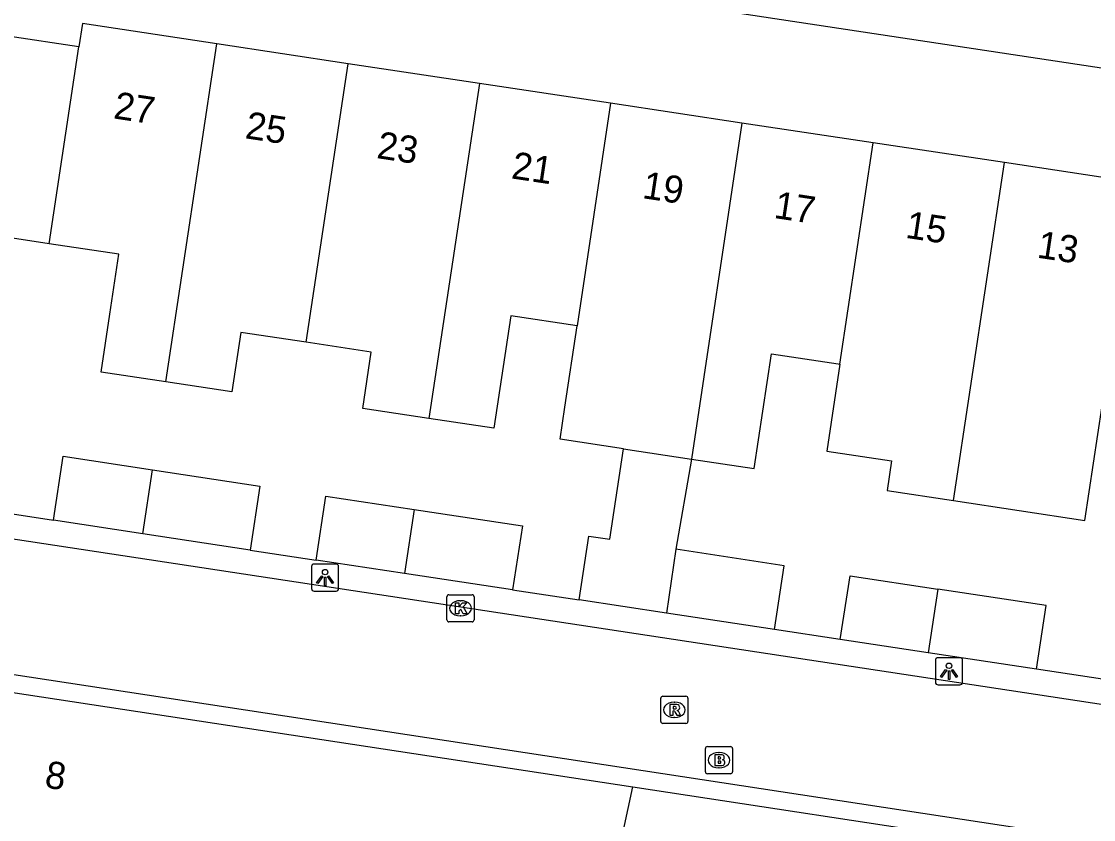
# Model space of a CAD drawing. Extents: x 163010 to 163853, y 382793 to 383982.
# Drawn here: x 163609.46 to 163648.93, y 383156.8 to 383186.18 of the extents above; entities that cross this region are included whole.
import ezdxf

# ---------------------------------------------------------------- set-up
doc = ezdxf.new("R2010")
doc.units = 0
for name, color, linetype in [('IMGEO_Brandkraan', 7, 'Continuous'), ('IMGEO_Kolk', 7, 'Continuous'), ('IMGEO_Lichtpunt', 7, 'Continuous'), ('IMGEO_Pand', 7, 'Continuous'), ('IMGEO_Pand_nummerreeks', 7, 'Continuous'), ('IMGEO_Rijbaan_lokaal_open', 7, 'Continuous'), ('IMGEO_Rioolput', 7, 'Continuous'), ('IMGEO_Voetpad_open', 7, 'Continuous')]:
    doc.layers.add(name, color=color, linetype=linetype)

msp = doc.modelspace()

# ---------------------------------------------------------------- linework, layer by layer
at = {"layer": 'IMGEO_Brandkraan'}
for p, q in [((163634.641, 383158.565), (163634.641, 383159.417)), ((163634.716, 383159.491), (163635.568, 383159.491)), ((163635.642, 383159.417), (163635.642, 383158.565)), ((163635.129, 383159.271), (163635.154, 383159.271)), ((163635.152, 383158.711), (163635.127, 383158.711)), ((163635.568, 383158.491), (163634.716, 383158.491))]:
    msp.add_line(p, q, dxfattribs=at)
for points in [[(163634.641, 383158.565), (163634.641, 383159.417)], [(163634.716, 383159.491), (163635.568, 383159.491)], [(163635.642, 383159.417), (163635.642, 383158.565)], [(163634.989, 383159.191), (163634.989, 383158.791), (163635.202, 383158.791)], [(163635.22, 383159.191), (163634.989, 383159.191)], [(163635.168, 383159.11), (163635.114, 383159.11), (163635.114, 383159.034)], [(163635.114, 383159.034), (163635.167, 383159.034)], [(163635.176, 383158.958), (163635.114, 383158.958), (163635.114, 383158.877)], [(163635.114, 383158.877), (163635.176, 383158.877)], [(163635.568, 383158.491), (163634.716, 383158.491)]]:
    msp.add_lwpolyline(points, dxfattribs=at)
for centre, radius, start, end in [((163634.718, 383159.415), 0.0765, 91.552, 178.448), ((163634.718, 383159.415), 0.0765, 91.552, 178.448), ((163635.566, 383159.415), 0.0765, 1.552, 88.448), ((163635.566, 383159.415), 0.0765, 1.552, 88.448), ((163635.169, 383159.072), 0.0379, 267.8285, 90.9355), ((163635.224, 383159.046), 0.145, 59.4692, 91.5367), ((163635.249, 383159.093), 0.0922, 285.5137, 58.1501), ((163635.254, 383158.901), 0.105, 301.3115, 78.989), ((163635.177, 383158.917), 0.0404, 269.8759, 90.5077), ((163635.208, 383159.042), 0.251, 268.6676, 293.5347), ((163634.718, 383158.567), 0.0765, 181.552, 268.448), ((163634.718, 383158.567), 0.0765, 181.552, 268.448), ((163635.566, 383158.567), 0.0765, 271.552, 358.448), ((163635.566, 383158.567), 0.0765, 271.552, 358.448)]:
    msp.add_arc(centre, radius, start, end, dxfattribs=at)
for centre, major_axis, ratio, start_param, end_param in [((163635.128, 383158.991), (-0.387, 0.002), 0.722429, 4.712389, 7.853982), ((163635.153, 383158.991), (-0.39, 0.002), 0.717154, 1.570796, 4.712389)]:
    msp.add_ellipse(centre, major_axis=major_axis, ratio=ratio, start_param=start_param, end_param=end_param, dxfattribs=at)
at = {"layer": 'IMGEO_Kolk'}
for p, q in [((163625.128, 383164.156), (163625.128, 383165.008)), ((163625.203, 383165.082), (163626.055, 383165.082)), ((163626.129, 383165.008), (163626.129, 383164.156)), ((163625.616, 383164.862), (163625.641, 383164.862)), ((163625.639, 383164.302), (163625.614, 383164.302)), ((163626.055, 383164.082), (163625.203, 383164.082))]:
    msp.add_line(p, q, dxfattribs=at)
for points in [[(163625.128, 383164.156), (163625.128, 383165.008)], [(163625.203, 383165.082), (163626.055, 383165.082)], [(163626.129, 383165.008), (163626.129, 383164.156)], [(163625.449, 383164.782), (163625.572, 383164.782), (163625.572, 383164.631), (163625.702, 383164.782), (163625.866, 383164.782), (163625.72, 383164.631), (163625.873, 383164.382), (163625.721, 383164.382), (163625.636, 383164.546), (163625.572, 383164.479), (163625.572, 383164.382), (163625.449, 383164.382), (163625.449, 383164.782)], [(163626.055, 383164.082), (163625.203, 383164.082)]]:
    msp.add_lwpolyline(points, dxfattribs=at)
for centre, start, end in [((163625.205, 383165.006), 91.552, 178.448), ((163625.205, 383165.006), 91.552, 178.448), ((163626.053, 383165.006), 1.552, 88.448), ((163626.053, 383165.006), 1.552, 88.448), ((163625.205, 383164.158), 181.552, 268.448), ((163625.205, 383164.158), 181.552, 268.448), ((163626.053, 383164.158), 271.552, 358.448), ((163626.053, 383164.158), 271.552, 358.448)]:
    msp.add_arc(centre, 0.0765, start, end, dxfattribs=at)
for centre, major_axis, ratio, start_param, end_param in [((163625.615, 383164.582), (-0.387, 0.002), 0.722429, 4.712389, 7.853982), ((163625.64, 383164.582), (-0.39, 0.002), 0.717154, 1.570796, 4.712389)]:
    msp.add_ellipse(centre, major_axis=major_axis, ratio=ratio, start_param=start_param, end_param=end_param, dxfattribs=at)
at = {"layer": 'IMGEO_Lichtpunt'}
for p, q in [((163620.145, 383166.116), (163620.145, 383165.309)), ((163620.145, 383166.116), (163620.145, 383165.309)), ((163621.047, 383166.211), (163620.239, 383166.211)), ((163621.047, 383166.211), (163620.239, 383166.211)), ((163621.141, 383165.309), (163621.141, 383166.116)), ((163621.141, 383165.309), (163621.141, 383166.116)), ((163620.239, 383165.215), (163621.047, 383165.215)), ((163620.239, 383165.215), (163621.047, 383165.215)), ((163643.113, 383162.666), (163643.113, 383161.859)), ((163643.113, 383162.666), (163643.113, 383161.859)), ((163644.015, 383162.761), (163643.207, 383162.761)), ((163644.015, 383162.761), (163643.207, 383162.761)), ((163644.109, 383161.859), (163644.109, 383162.666)), ((163644.109, 383161.859), (163644.109, 383162.666)), ((163643.207, 383161.765), (163644.015, 383161.765)), ((163643.207, 383161.765), (163644.015, 383161.765))]:
    msp.add_line(p, q, dxfattribs=at)
for points in [[(163620.519, 383165.78), (163620.558, 383165.752), (163620.37, 383165.49), (163620.332, 383165.517), (163620.519, 383165.78)], [(163620.621, 383165.732), (163620.668, 383165.732), (163620.668, 383165.41), (163620.621, 383165.41), (163620.621, 383165.732)], [(163620.731, 383165.752), (163620.769, 383165.779), (163620.956, 383165.517), (163620.917, 383165.489), (163620.731, 383165.752)], [(163643.487, 383162.33), (163643.526, 383162.302), (163643.338, 383162.04), (163643.3, 383162.067), (163643.487, 383162.33)], [(163643.589, 383162.282), (163643.636, 383162.282), (163643.636, 383161.96), (163643.589, 383161.96), (163643.589, 383162.282)], [(163643.699, 383162.302), (163643.737, 383162.329), (163643.924, 383162.067), (163643.885, 383162.039), (163643.699, 383162.302)]]:
    msp.add_lwpolyline(points, dxfattribs=at)
for centre in [(163620.644, 383165.914), (163643.612, 383162.464)]:
    msp.add_circle(centre, 0.0994, dxfattribs=at)
for centre, start, end in [((163620.239, 383166.116), 90, 180), ((163620.239, 383166.116), 90, 180), ((163621.047, 383166.116), 0, 90), ((163621.047, 383166.116), 0, 90), ((163620.239, 383165.309), 180, 270), ((163620.239, 383165.309), 180, 270), ((163621.047, 383165.309), 270, 0), ((163621.047, 383165.309), 270, 360), ((163643.207, 383162.666), 90, 180), ((163643.207, 383162.666), 90, 180), ((163644.015, 383162.666), 0, 90), ((163644.015, 383162.666), 0, 90), ((163643.207, 383161.859), 180, 270), ((163643.207, 383161.859), 180, 270), ((163644.015, 383161.859), 270, 0), ((163644.015, 383161.859), 270, 360)]:
    msp.add_arc(centre, 0.0946, start, end, dxfattribs=at)
at = {"layer": 'IMGEO_Pand'}
for points in [[(163611.579, 383185.246), (163606.339, 383186.036)], [(163616.658, 383185.358), (163611.708, 383186.104), (163611.579, 383185.246)], [(163610.487, 383178.002), (163611.579, 383185.246)], [(163614.785, 383172.913), (163616.658, 383185.358)], [(163621.489, 383184.63), (163616.658, 383185.358)], [(163619.947, 383174.374), (163621.489, 383184.63)], [(163626.322, 383183.901), (163621.489, 383184.63)], [(163626.322, 383183.901), (163624.466, 383171.569)], [(163631.154, 383183.173), (163626.322, 383183.901)], [(163631.154, 383183.173), (163629.921, 383174.982)], [(163635.987, 383182.444), (163631.154, 383183.173)], [(163635.987, 383182.444), (163634.126, 383170.077)], [(163640.82, 383181.716), (163635.987, 383182.444)], [(163639.594, 383173.572), (163640.82, 383181.716)], [(163645.651, 383180.987), (163640.82, 383181.716)], [(163643.779, 383168.548), (163645.651, 383180.987)], [(163650.484, 383180.259), (163645.651, 383180.987)], [(163610.487, 383178.002), (163607.525, 383178.449), (163607.387, 383177.53), (163605.108, 383177.873), (163605.247, 383178.793)], [(163614.785, 383172.913), (163612.395, 383173.273), (163612.717, 383175.413), (163613.048, 383177.615), (163610.487, 383178.002)], [(163629.921, 383174.982), (163627.481, 383175.35), (163626.857, 383171.208), (163624.466, 383171.569)], [(163631.631, 383170.453), (163629.292, 383170.806), (163629.469, 383171.982), (163629.921, 383174.982)], [(163619.947, 383174.374), (163617.537, 383174.738), (163617.207, 383172.548), (163614.785, 383172.913)], [(163624.466, 383171.569), (163622.029, 383171.936), (163622.342, 383174.013), (163619.947, 383174.374)], [(163634.126, 383170.077), (163636.443, 383169.727), (163637.08, 383173.951), (163639.525, 383173.582), (163639.594, 383173.572)], [(163639.594, 383173.572), (163639.112, 383170.369), (163641.498, 383170.01), (163641.334, 383168.916), (163643.779, 383168.548)], [(163643.779, 383168.548), (163646.192, 383168.184), (163648.612, 383167.819), (163649.246, 383172.032)], [(163629.999, 383164.887), (163630.357, 383167.24), (163631.13, 383167.123), (163631.631, 383170.453)], [(163631.631, 383170.453), (163634.126, 383170.077)], [(163610.641, 383167.825), (163610.999, 383170.177), (163614.284, 383169.678)], [(163634.126, 383170.077), (163633.561, 383166.754)], [(163613.929, 383167.326), (163614.284, 383169.678)], [(163614.284, 383169.678), (163618.246, 383169.077), (163617.888, 383166.725)], [(163620.31, 383166.358), (163620.668, 383168.71), (163623.923, 383168.216)], [(163623.923, 383168.216), (163623.568, 383165.864)], [(163623.923, 383168.216), (163627.905, 383167.612), (163627.547, 383165.26)], [(163613.929, 383167.326), (163610.641, 383167.825)], [(163617.888, 383166.725), (163613.929, 383167.326)], [(163633.561, 383166.754), (163633.207, 383164.402)], [(163637.188, 383163.8), (163637.545, 383166.149), (163633.561, 383166.754)], [(163623.568, 383165.864), (163620.31, 383166.358)], [(163627.547, 383165.26), (163623.568, 383165.864)], [(163639.61, 383163.433), (163639.967, 383165.78), (163643.201, 383165.289)], [(163643.201, 383165.289), (163642.847, 383162.943)], [(163646.837, 383162.339), (163647.194, 383164.683), (163643.201, 383165.289)], [(163633.207, 383164.402), (163629.999, 383164.887)], [(163637.188, 383163.8), (163633.207, 383164.402)], [(163642.847, 383162.943), (163639.61, 383163.433)], [(163646.837, 383162.339), (163642.847, 383162.943)], [(163604.715, 383162.158), (163605.116, 383162.097), (163631.969, 383158.004)], [(163625.249, 383126.784), (163631.969, 383158.004)], [(163631.969, 383158.004), (163645.335, 383155.967)]]:
    msp.add_lwpolyline(points, dxfattribs=at)
at = {"layer": 'IMGEO_Rijbaan_lokaal_open'}
for points in [[(163545.77, 383176.763), (163547.368, 383176.527), (163662.219, 383159.074)], [(163567.427, 383168.507), (163651.335, 383155.72)]]:
    msp.add_lwpolyline(points, dxfattribs=at)
at = {"layer": 'IMGEO_Rioolput'}
for p, q in [((163633.001, 383160.416), (163633.001, 383161.268)), ((163633.076, 383161.342), (163633.928, 383161.342)), ((163633.489, 383161.122), (163633.514, 383161.122)), ((163634.002, 383161.268), (163634.002, 383160.416)), ((163633.928, 383160.342), (163633.076, 383160.342)), ((163633.512, 383160.562), (163633.487, 383160.562))]:
    msp.add_line(p, q, dxfattribs=at)
for points in [[(163633.001, 383160.416), (163633.001, 383161.268)], [(163633.076, 383161.342), (163633.928, 383161.342)], [(163633.59, 383161.04), (163633.338, 383161.042), (163633.338, 383160.642)], [(163634.002, 383161.268), (163634.002, 383160.416)], [(163633.338, 383160.642), (163633.462, 383160.642), (163633.462, 383160.804), (163633.473, 383160.804)], [(163633.516, 383160.961), (163633.462, 383160.961), (163633.462, 383160.88)], [(163633.462, 383160.88), (163633.514, 383160.88)], [(163633.52, 383160.775), (163633.591, 383160.642), (163633.731, 383160.642), (163633.666, 383160.768)], [(163633.928, 383160.342), (163633.076, 383160.342)]]:
    msp.add_lwpolyline(points, dxfattribs=at)
for centre, radius, start, end in [((163633.078, 383161.266), 0.0765, 91.552, 178.448), ((163633.078, 383161.266), 0.0765, 91.552, 178.448), ((163633.589, 383160.93), 0.109, 350.3612, 89.416), ((163633.926, 383161.266), 0.0765, 1.552, 88.448), ((163633.926, 383161.266), 0.0765, 1.552, 88.448), ((163633.472, 383160.751), 0.0533, 26.0293, 88.6989), ((163633.498, 383161.069), 0.19, 274.7715, 282.9687), ((163633.522, 383160.865), 0.0964, 77.0061, 93.1865), ((163633.536, 383160.922), 0.0378, 276.6634, 79.6772), ((163633.587, 383160.93), 0.112, 277.5842, 350.9817), ((163633.571, 383160.715), 0.108, 29.5134, 73.7905), ((163633.078, 383160.418), 0.0765, 181.552, 268.448), ((163633.078, 383160.418), 0.0765, 181.552, 268.448), ((163633.926, 383160.418), 0.0765, 271.552, 358.448), ((163633.926, 383160.418), 0.0765, 271.552, 358.448)]:
    msp.add_arc(centre, radius, start, end, dxfattribs=at)
for centre, major_axis, ratio, start_param, end_param in [((163633.488, 383160.842), (-0.387, 0.002), 0.722429, 4.712389, 7.853982), ((163633.513, 383160.842), (-0.39, 0.002), 0.717154, 1.570796, 4.712389)]:
    msp.add_ellipse(centre, major_axis=major_axis, ratio=ratio, start_param=start_param, end_param=end_param, dxfattribs=at)
at = {"layer": 'IMGEO_Voetpad_open'}
for points in [[(163548.798, 383199.652), (163666.122, 383181.928)], [(163608.169, 383168.2), (163610.641, 383167.825)], [(163617.888, 383166.725), (163620.31, 383166.358)], [(163627.547, 383165.26), (163629.999, 383164.887)], [(163639.61, 383163.433), (163637.188, 383163.8)], [(163649.26, 383161.972), (163646.837, 383162.339)]]:
    msp.add_lwpolyline(points, dxfattribs=at)

# ---------------------------------------------------------------- texts
at = {"layer": 'IMGEO_Pand_nummerreeks'}
for s, rotation, p in [('27', 351.4286, (163612.824, 383182.619)), ('25', 351.4276, (163617.668, 383181.888)), ('23', 351.4276, (163622.512, 383181.158)), ('21', 351.4276, (163627.468, 383180.411)), ('19', 351.4286, (163632.29, 383179.684)), ('17', 351.4286, (163637.134, 383178.954)), ('15', 351.4286, (163641.978, 383178.224)), ('13', 351.4286, (163646.822, 383177.494)), ('8', 351.3369, (163610.287, 383157.991))]:
    msp.add_text(s, height=1, rotation=rotation, dxfattribs=at).set_placement(p)

doc.saveas('drawing.dxf')
